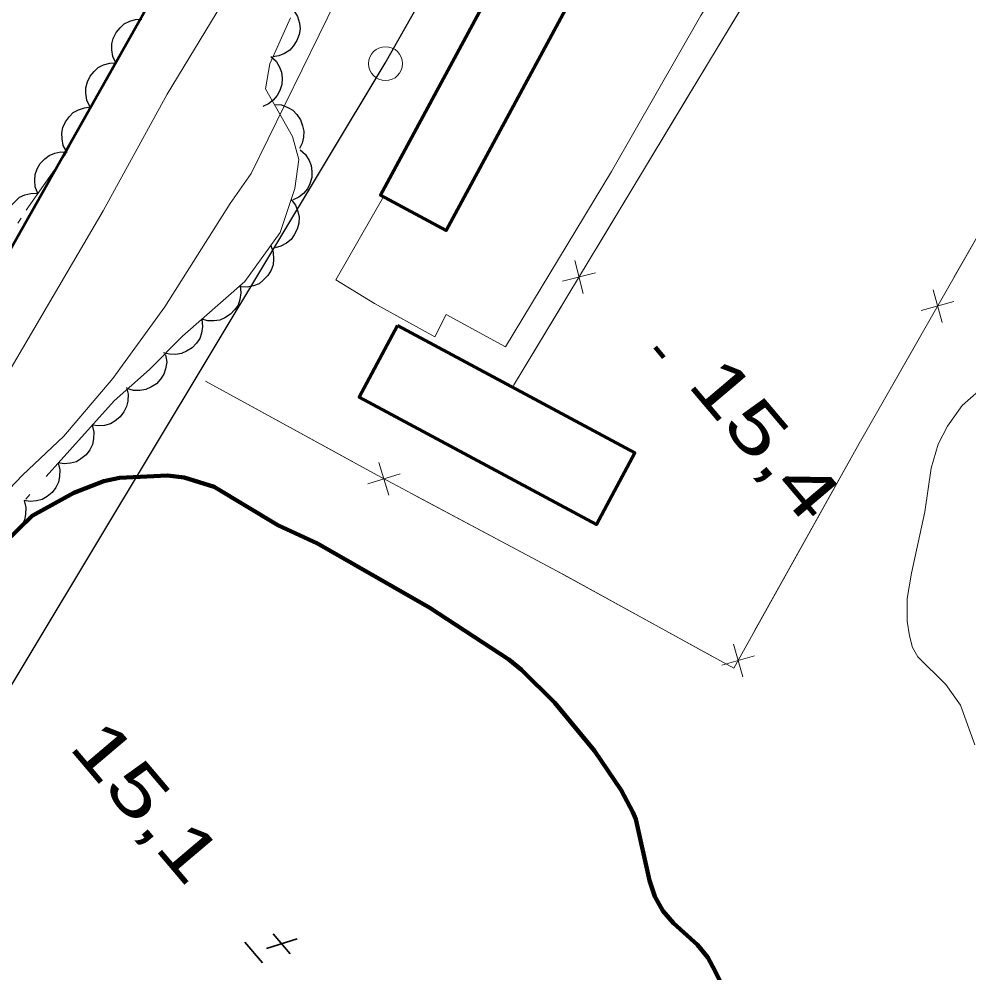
# Model space of a CAD drawing. Extents: x 386081 to 389416, y 5130568 to 5134082.
# Drawn here: x 388154.3 to 388210.4, y 5132496.4 to 5132552.7 of the extents above; entities that cross this region are included whole.
import ezdxf
from ezdxf.enums import TextEntityAlignment as Align

# ---------------------------------------------------------------- set-up
doc = ezdxf.new("R2010")
doc.units = 0
doc.header["$LTSCALE"] = 1.2
doc.linetypes.add('DASH_DOUBLE_DOT', pattern=[9.2, 5, -1.2, 0.3, -1.2, 0.3, -1.2])
doc.linetypes.add('DOT_DASHED', pattern=[7.7, 5, -1.2, 0.3, -1.2])
for name, color, linetype, lineweight in [('1', 7, 'Continuous', 53), ('19', 7, 'Continuous', 13), ('2', 7, 'Continuous', 13), ('3', 7, 'Continuous', 140), ('31', 7, 'Continuous', 70), ('36', 7, 'Continuous', 13), ('37', 7, 'Continuous', 13), ('4', 7, 'DASH_DOUBLE_DOT', 53), ('44', 7, 'Continuous', 25)]:
    doc.layers.add(name, color=color, linetype=linetype, lineweight=lineweight)

msp = doc.modelspace()

# ---------------------------------------------------------------- linework, layer by layer
at = {"layer": '1'}
msp.add_lwpolyline([(388185.04, 5132600.72), (388186.61, 5132598.61), (388186.96, 5132597.33), (388186.89, 5132596.05), (388186.39, 5132593.5), (388185.77, 5132591.96), (388184.53, 5132589.72), (388180.29, 5132582.71), (388173.64, 5132572.34), (388171.95, 5132570.32), (388169.52, 5132566.92), (388142.29, 5132518.65), (388140.08, 5132515.41), (388135.32, 5132507.84), (388103.63, 5132449.95), (388083.55, 5132412.57), (388076.03, 5132399.33), (388066.23, 5132381.42), (388063, 5132374.84), (388057.46, 5132364.38), (388052.98, 5132356.61), (388050.84, 5132353.5), (388049.4, 5132350.74), (388045.62, 5132343.93)], dxfattribs=at)
at = {"layer": '19'}
msp.add_lwpolyline([(388225.29, 5132599.46), (388224.59, 5132599.39), (388223.8, 5132598.95), (388222.52, 5132597.66), (388221.84, 5132596.86), (388214.35, 5132583.95), (388205.79, 5132570.37), (388201.01, 5132563.22), (388194.58, 5132552.92), (388189.31, 5132543.7), (388183.05, 5132533.36), (388179.55, 5132535.25), (388178.88, 5132533.95), (388175.32, 5132535.9), (388173.04, 5132537.31), (388175.87, 5132542.24)], dxfattribs=at)
at = {"layer": '2'}
for points in [[(388189.06, 5132607.76), (388190.41, 5132606.05), (388190.94, 5132604.98), (388191.48, 5132603.05), (388191.63, 5132601.2), (388191.76, 5132594.92), (388191.48, 5132593.76), (388190.77, 5132592.24), (388188.82, 5132588.86), (388186.68, 5132585.88), (388183.69, 5132582.28), (388181.91, 5132579.63), (388180.48, 5132576.93), (388177.08, 5132571.16), (388173.8, 5132566.26), (388168.98, 5132558.49), (388166.32, 5132553.59), (388163.09, 5132548.26), (388159.31, 5132541.38), (388153.06, 5132530.73)], [(388173.07, 5132553.82), (388168.04, 5132543.59), (388166.81, 5132541.82), (388162.95, 5132535.71), (388159.89, 5132531.48), (388157, 5132528.08), (388154.55, 5132525.78), (388150.24, 5132521.26)], [(388210.99, 5132530.76), (388210.01, 5132529.89), (388209.15, 5132528.66), (388208.6, 5132527.61), (388208.17, 5132526.19), (388207.81, 5132523.61), (388207.01, 5132519.98), (388206.77, 5132518.5), (388206.77, 5132517.15), (388206.9, 5132516.29), (388207.08, 5132515.61), (388207.39, 5132515.06), (388209.04, 5132513.41), (388209.9, 5132512.19), (388210.76, 5132509.86)]]:
    msp.add_lwpolyline(points, dxfattribs=at)
at = {"layer": '3'}
msp.add_line((388191.89, 5132533.34), (388192.4, 5132532.73), dxfattribs=at)
at = {"layer": '3', "lineweight": 35}
for p, q in [((388170.77, 5132498.41), (388168.95, 5132497.84)), ((388169.34, 5132498.7), (388170.35, 5132497.51)), ((388167.67, 5132498.2), (388168.71, 5132496.98))]:
    msp.add_line(p, q, dxfattribs=at)
at = {"layer": '31'}
for points in [[(388187.25, 5132554.49), (388179.55, 5132540.21), (388175.67, 5132542.31), (388183.37, 5132556.58)], [(388176.69, 5132534.61), (388190.69, 5132527.1), (388188.42, 5132522.87), (388174.42, 5132530.38)]]:
    msp.add_lwpolyline(points, close=True, dxfattribs=at)
at = {"layer": '36', "lineweight": 25}
msp.add_lwpolyline([(388129.01, 5132557.53), (388103.67, 5132510.59), (388080.89, 5132467.79), (388051.76, 5132408.43), (388082.32, 5132390.9), (388112.7, 5132443.67), (388134.68, 5132481.4), (388175.96, 5132550.09), (388203.59, 5132598.84), (388283.16, 5132575.74)], dxfattribs=at)
at = {"layer": '36'}
msp.add_circle((388175.978, 5132550.07), 1, dxfattribs=at)
at = {"layer": '37'}
for p, q in [((388198.76, 5132556.3), (388193.59, 5132547.74)), ((388193.59, 5132547.74), (388188.42, 5132539.18)), ((388209.54, 5132537.49), (388211.1, 5132540.22)), ((388187.15, 5132538.44), (388187.63, 5132536.5)), ((388186.42, 5132537.23), (388188.36, 5132537.71)), ((388208.82, 5132534.79), (388208.29, 5132536.72)), ((388209.52, 5132536.02), (388207.59, 5132535.49)), ((388186.36, 5132535.76), (388183.53, 5132531.07)), ((388165.36, 5132531.32), (388174.13, 5132526.52)), ((388176.18, 5132524.6), (388175.59, 5132526.52)), ((388174.93, 5132525.27), (388176.84, 5132525.85)), ((388197.76, 5132516.58), (388202.63, 5132525.32)), ((388186.47, 5132519.91), (388195.24, 5132515.09)), ((388197.06, 5132513.87), (388196.51, 5132515.8)), ((388197.75, 5132515.11), (388195.82, 5132514.56))]:
    msp.add_line(p, q, dxfattribs=at)
for points in [[(388231.6, 5132593.52), (388222.91, 5132596.56), (388211.88, 5132578.1), (388214.45, 5132576.88), (388213.59, 5132575.04), (388210.84, 5132576.32), (388183.53, 5132531.07)], [(388165.36, 5132531.32), (388175.49, 5132525.77), (388186.1, 5132520.11), (388196.53, 5132514.38), (388203.93, 5132527.64), (388211.1, 5132540.22)], [(388202.63, 5132525.32), (388203.93, 5132527.64), (388207.56, 5132534.02)], [(388177.65, 5132524.62), (388186.1, 5132520.11), (388186.47, 5132519.91)]]:
    msp.add_lwpolyline(points, dxfattribs=at)
at = {"layer": '4', "linetype": 'Continuous', "lineweight": 90}
msp.add_lwpolyline([(388196.59, 5132494.11), (388195.42, 5132496.5), (388194.99, 5132497.3), (388194.38, 5132498.04), (388192.97, 5132499.32), (388192.35, 5132500.05), (388191.86, 5132500.91), (388191.55, 5132501.84), (388190.75, 5132505.46), (388190.57, 5132505.89), (388189.89, 5132507.18), (388188.3, 5132509.51), (388185.96, 5132512.33), (388184, 5132514.29), (388183.26, 5132514.9), (388178.59, 5132517.95), (388171.96, 5132521.74), (388169.62, 5132522.83), (388165.87, 5132525.09), (388164.09, 5132525.64), (388163.11, 5132525.75), (388160.28, 5132525.62), (388159.36, 5132525.43), (388157.58, 5132524.74), (388155.12, 5132523.37), (388151.8, 5132520.15)], dxfattribs=at)
at = {"layer": '44', "linetype": 'DOT_DASHED', "lineweight": 13}
for points in [[(388150.24, 5132534.4), (388154.76, 5132541.41), (388157.09, 5132544.73), (388159.04, 5132548.41), (388160.87, 5132551.48), (388165.27, 5132559.35)], [(388170.37, 5132552.77), (388169.14, 5132550.06), (388168.9, 5132548.58), (388170.49, 5132545.76), (388170.86, 5132544.41), (388170.62, 5132542.69), (388169.76, 5132540.11), (388167.68, 5132537.21), (388164, 5132533.99), (388162.04, 5132532.01), (388159.96, 5132530.16), (388152.72, 5132522.12)]]:
    msp.add_lwpolyline(points, dxfattribs=at)
at = {"layer": '44'}
for points in [[(388170.57, 5132553.2), (388170.78, 5132552.85), (388170.89, 5132552.45), (388170.93, 5132552.12), (388170.87, 5132551.78), (388170.75, 5132551.43), (388170.53, 5132551.11), (388170.32, 5132550.86), (388170.02, 5132550.67), (388169.68, 5132550.53), (388169.33, 5132550.47)], [(388160.06, 5132550.11), (388159.88, 5132550.49), (388159.82, 5132550.89), (388159.82, 5132551.23), (388159.91, 5132551.56), (388160.07, 5132551.9), (388160.32, 5132552.19), (388160.56, 5132552.41), (388160.88, 5132552.57), (388161.23, 5132552.67), (388161.59, 5132552.69)], [(388158.52, 5132547.54), (388158.34, 5132547.92), (388158.28, 5132548.32), (388158.28, 5132548.65), (388158.38, 5132548.99), (388158.54, 5132549.32), (388158.79, 5132549.61), (388159.02, 5132549.84), (388159.34, 5132549.99), (388159.7, 5132550.09), (388160.06, 5132550.11)], [(388169.21, 5132550.5), (388169.52, 5132550.22), (388169.72, 5132549.86), (388169.84, 5132549.56), (388169.88, 5132549.21), (388169.85, 5132548.84), (388169.73, 5132548.48), (388169.59, 5132548.18), (388169.35, 5132547.92), (388169.06, 5132547.69), (388168.73, 5132547.54)], [(388157.16, 5132544.86), (388156.96, 5132545.23), (388156.89, 5132545.63), (388156.87, 5132545.96), (388156.94, 5132546.3), (388157.09, 5132546.64), (388157.32, 5132546.95), (388157.55, 5132547.18), (388157.86, 5132547.35), (388158.21, 5132547.47), (388158.56, 5132547.51)], [(388169.42, 5132547.66), (388169.83, 5132547.63), (388170.21, 5132547.48), (388170.5, 5132547.32), (388170.74, 5132547.07), (388170.95, 5132546.76), (388171.08, 5132546.4), (388171.16, 5132546.09), (388171.14, 5132545.73), (388171.05, 5132545.37), (388170.89, 5132545.05)], [(388155.45, 5132542.4), (388155.3, 5132542.79), (388155.28, 5132543.19), (388155.3, 5132543.52), (388155.42, 5132543.85), (388155.6, 5132544.17), (388155.87, 5132544.44), (388156.13, 5132544.65), (388156.45, 5132544.78), (388156.82, 5132544.86), (388157.18, 5132544.85)], [(388170.94, 5132544.99), (388171.25, 5132544.71), (388171.46, 5132544.36), (388171.59, 5132544.06), (388171.63, 5132543.71), (388171.62, 5132543.34), (388171.5, 5132542.98), (388171.37, 5132542.68), (388171.14, 5132542.41), (388170.85, 5132542.18), (388170.53, 5132542.02)], [(388153.79, 5132539.9), (388153.62, 5132540.29), (388153.58, 5132540.69), (388153.59, 5132541.02), (388153.7, 5132541.35), (388153.87, 5132541.68), (388154.13, 5132541.96), (388154.37, 5132542.18), (388154.69, 5132542.32), (388155.05, 5132542.41), (388155.41, 5132542.42)], [(388170.41, 5132542.05), (388170.66, 5132541.72), (388170.8, 5132541.34), (388170.88, 5132541.01), (388170.85, 5132540.66), (388170.77, 5132540.3), (388170.59, 5132539.96), (388170.41, 5132539.69), (388170.13, 5132539.48), (388169.8, 5132539.3), (388169.46, 5132539.2)], [(388169.2, 5132539.33), (388169.35, 5132538.94), (388169.37, 5132538.53), (388169.35, 5132538.2), (388169.22, 5132537.88), (388169.03, 5132537.56), (388168.76, 5132537.29), (388168.51, 5132537.08), (388168.18, 5132536.96), (388167.81, 5132536.88), (388167.45, 5132536.89)], [(388167.39, 5132536.95), (388167.44, 5132536.54), (388167.37, 5132536.14), (388167.27, 5132535.82), (388167.07, 5132535.53), (388166.82, 5132535.27), (388166.49, 5132535.06), (388166.2, 5132534.92), (388165.85, 5132534.88), (388165.48, 5132534.89), (388165.13, 5132534.98)], [(388165.13, 5132534.98), (388165.18, 5132534.56), (388165.11, 5132534.16), (388165.01, 5132533.85), (388164.82, 5132533.56), (388164.56, 5132533.29), (388164.23, 5132533.09), (388163.94, 5132532.95), (388163.59, 5132532.9), (388163.22, 5132532.91), (388162.87, 5132533)], [(388163, 5132532.87), (388163.06, 5132532.45), (388162.99, 5132532.05), (388162.89, 5132531.73), (388162.7, 5132531.44), (388162.45, 5132531.17), (388162.12, 5132530.97), (388161.83, 5132530.83), (388161.48, 5132530.78), (388161.11, 5132530.78), (388160.76, 5132530.87)], [(388160.68, 5132530.96), (388160.78, 5132530.55), (388160.76, 5132530.14), (388160.69, 5132529.82), (388160.53, 5132529.51), (388160.31, 5132529.21), (388160.01, 5132528.97), (388159.74, 5132528.8), (388159.39, 5132528.71), (388159.03, 5132528.68), (388158.67, 5132528.73)], [(388158.67, 5132528.73), (388158.77, 5132528.32), (388158.75, 5132527.91), (388158.69, 5132527.59), (388158.53, 5132527.28), (388158.3, 5132526.98), (388158, 5132526.74), (388157.73, 5132526.57), (388157.39, 5132526.48), (388157.02, 5132526.45), (388156.66, 5132526.5)], [(388156.66, 5132526.5), (388156.76, 5132526.09), (388156.74, 5132525.69), (388156.68, 5132525.36), (388156.52, 5132525.05), (388156.3, 5132524.75), (388156, 5132524.51), (388155.72, 5132524.34), (388155.38, 5132524.25), (388155.01, 5132524.22), (388154.65, 5132524.27)], [(388154.65, 5132524.27), (388154.75, 5132523.86), (388154.73, 5132523.46), (388154.67, 5132523.13), (388154.51, 5132522.82), (388154.29, 5132522.52), (388153.99, 5132522.29), (388153.71, 5132522.11), (388153.37, 5132522.02), (388153, 5132521.99), (388152.65, 5132522.04)]]:
    msp.add_lwpolyline(points, dxfattribs=at)

# ---------------------------------------------------------------- texts
at = {"layer": '3', "width": 1.4}
msp.add_text('15,4   ', height=3, rotation=310.294, dxfattribs=at).set_placement((388193.72, 5132531.12))
msp.add_text('   15,1', height=3, rotation=310.294, dxfattribs=at).set_placement((388159.234, 5132507.34), align=Align.CENTER)

doc.saveas('drawing.dxf')
